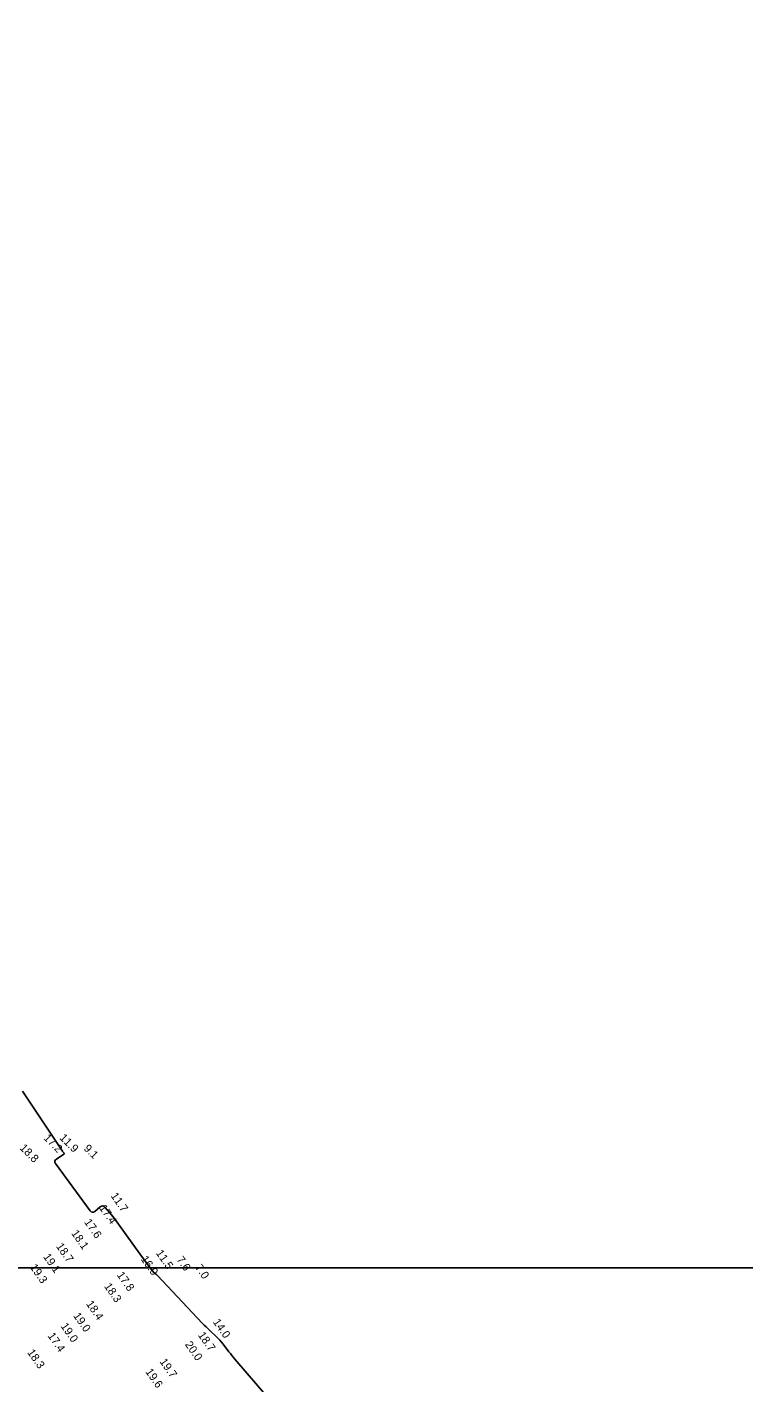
# Model space of a CAD drawing. Extents: x 988130 to 1132882, y 654656 to 841453.
# Drawn here: x 1037589 to 1038037, y 783410 to 784257 of the extents above; entities that cross this region are included whole.
import ezdxf

# ---------------------------------------------------------------- set-up
doc = ezdxf.new("R2010")
doc.units = 0
for name, color, linetype in [('V-ANNO-KEYM', 7, 'Continuous'), ('V-TOPO-MAJR', 7, 'Continuous'), ('V-TOPO-SOUN', 7, 'Continuous')]:
    doc.layers.add(name, color=color, linetype=linetype)

msp = doc.modelspace()

# ---------------------------------------------------------------- linework, layer by layer
at = {"layer": 'V-ANNO-KEYM'}
for points in [[(1014460, 783482), (1122485, 783482), (1122485, 789923), (1014460, 789923)], [(1014460, 777040), (1122485, 777040), (1122485, 783482), (1014460, 783482)]]:
    msp.add_lwpolyline(points, close=True, dxfattribs=at)
at = {"layer": 'V-TOPO-MAJR'}
msp.add_lwpolyline([(1037747.5, 783392.07), (1037719.18, 783424.94), (1037718.2, 783426.09), (1037717.24, 783427.26), (1037716.3, 783428.44), (1037715.37, 783429.63), (1037711.7, 783434.45), (1037710.77, 783435.63), (1037709.78, 783436.77), (1037708.75, 783437.86), (1037707.66, 783438.91), (1037703.24, 783443.01), (1037702.14, 783444.04), (1037701.07, 783445.1), (1037700, 783446.17), (1037698.96, 783447.25), (1037670.46, 783477.49), (1037670.31, 783477.64), (1037670.16, 783477.78), (1037670, 783477.91), (1037669.83, 783478.04), (1037669.15, 783478.52), (1037668.99, 783478.65), (1037668.83, 783478.79), (1037668.69, 783478.93), (1037668.55, 783479.09), (1037663.96, 783485.03), (1037663.16, 783486.08), (1037662.36, 783487.13), (1037661.58, 783488.19), (1037660.81, 783489.26), (1037645.37, 783510.82), (1037644.56, 783511.93), (1037643.72, 783513.02), (1037642.87, 783514.1), (1037641.99, 783515.16), (1037638.06, 783519.8), (1037637.34, 783520.43), (1037636.59, 783520.69), (1037635.8, 783520.58), (1037634.98, 783520.08), (1037631.61, 783517.33), (1037630.8, 783516.84), (1037630.03, 783516.74), (1037629.32, 783517.03), (1037628.65, 783517.71), (1037607.08, 783547.3), (1037606.66, 783548.08), (1037606.61, 783548.79), (1037606.92, 783549.43), (1037607.58, 783550.01), (1037612.26, 783553.04), (1037612.4, 783553.16), (1037612.46, 783553.29), (1037612.44, 783553.43), (1037612.35, 783553.59), (1037611.82, 783554.25), (1037611.68, 783554.41), (1037611.56, 783554.58), (1037611.43, 783554.75), (1037611.32, 783554.93), (1037586.43, 783592.44)], dxfattribs=at)

# ---------------------------------------------------------------- texts
at = {"layer": 'V-TOPO-SOUN'}
for s, rotation, p in [('18.8 ', 315, (1037584.3, 783556.54)), ('17.2 ', 315, (1037599.14, 783562.77)), ('11.9 ', 315, (1037609.16, 783562.9)), ('9.1', 315, (1037624.26, 783556.24)), ('11.7 ', 305, (1037641.24, 783526.99)), ('17.4 ', 305, (1037634.05, 783519.44)), ('17.6 ', 305, (1037624.7, 783510.56)), ('18.1 ', 305, (1037616.61, 783503.62)), ('19.1 ', 305, (1037599.07, 783488.95)), ('18.7 ', 305, (1037607.1, 783495.47)), ('11.5 ', 305, (1037669.47, 783491.24)), ('19.3 ', 305, (1037590.77, 783482.42)), ('16.0 ', 305, (1037660.02, 783487.49)), ('7.6', 305, (1037682.44, 783487.17)), ('7.0', 305, (1037694.03, 783482.14)), ('17.8 ', 305, (1037645.11, 783477.57)), ('18.3 ', 305, (1037637.15, 783470.51)), ('18.4 ', 305, (1037625.88, 783459.49)), ('19.0 ', 305, (1037617.84, 783452.08)), ('14.0 ', 305, (1037705.18, 783448.15)), ('17.4 ', 305, (1037601.85, 783439.55)), ('19.0 ', 305, (1037609.98, 783445.59)), ('18.7 ', 305, (1037695.81, 783439.99)), ('20.0 ', 305, (1037687.7, 783434.13)), ('18.3 ', 305, (1037589.11, 783429.16)), ('19.7 ', 305, (1037671.85, 783423.39)), ('19.6 ', 305, (1037662.93, 783417.09))]:
    msp.add_text(s, height=5, rotation=rotation, dxfattribs=at).set_placement(p)

doc.saveas('drawing.dxf')
